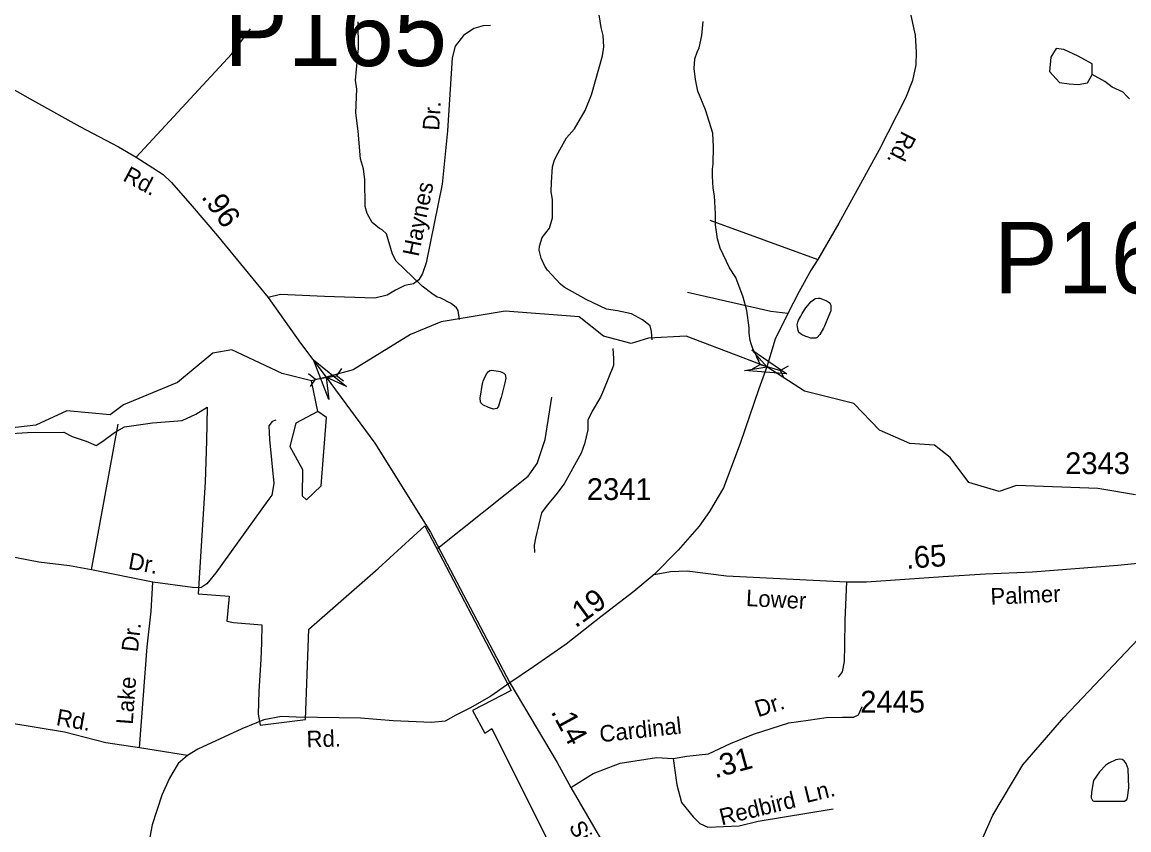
# Model space of a CAD drawing. Extents: x 1473865 to 1648260, y 639067 to 773536.
# Drawn here: x 1581726 to 1588081, y 661503 to 666140 of the extents above; entities that cross this region are included whole.
import ezdxf

# ---------------------------------------------------------------- set-up
doc = ezdxf.new("R2010")
doc.units = 0
for name, color, linetype in [('Exist Boundary Political City Limit New', 7, 'Continuous'), ('Exist Hydrographic Creek Single Shore', 7, 'Continuous'), ('Exist Hydrographic Misc Water Feature', 7, 'Continuous'), ('Exist Hydrographic Pond Under 1500 Sq Ft', 7, 'Continuous'), ('Exist Road Non-System Type 51', 7, 'Continuous'), ('Exist Road Non-System Type 51 Label', 7, 'Continuous'), ('Exist Road Secondary Mileage Hundredths English Label', 7, 'Continuous'), ('Exist Road Secondary Structure Pipe Attributed CELL', 7, 'Continuous'), ('Exist Road Secondary Structure Pipe CELL', 7, 'Continuous'), ('Exist Road Secondary Structure Pipe Number Label', 7, 'Continuous'), ('Exist Road Secondary Structure Standard Bridge Attributed CELL', 7, 'Continuous'), ('Exist Road Secondary Type 51 Attributed', 7, 'Continuous'), ('Exist Road Secondary Type 51 Label', 7, 'Continuous'), ('Exist Road Secondary Type 51 Number Label', 7, 'Continuous'), ('Map Preparation Boundary City Limit Buffer Line', 7, 'Continuous')]:
    doc.layers.add(name, color=color, linetype=linetype)

msp = doc.modelspace()

# ---------------------------------------------------------------- linework, layer by layer
at = {"layer": 'Exist Boundary Political City Limit New'}
msp.add_lwpolyline([(1581506.4, 663769.6), (1581755.8, 663783.2), (1581964.4, 663785.9), (1582013.1, 663761.4), (1582094.4, 663734.4), (1582151.2, 663709.9), (1582189.2, 663734.4), (1582257, 663783.2), (1582313.9, 663815.7), (1582473.8, 663840.1), (1582644.4, 663853.6), (1582723, 663888.9), (1582788, 663929.6), (1582785.2, 663737.1), (1582777.1, 663499.8), (1582736.5, 662857.2), (1582915.5, 662845), (1582900.6, 662700.3), (1582939.8, 662693.2), (1583102.2, 662679.6), (1583099.6, 662576.6), (1583096.9, 662481.7), (1583086, 662300), (1583080.6, 662167.1), (1583093.2, 662103.9), (1583352.9, 662136.4), (1583371.4, 662655.4), (1583770, 663002.9), (1584038.9, 663248.5), (1584534.8, 662303.2), (1584312.4, 662187.4), (1584381.9, 662057.6), (1584423.5, 662085.4), (1584988, 660953.4)], dxfattribs=at)
at = {"layer": 'Exist Hydrographic Creek Single Shore'}
msp.add_lwpolyline([(1580738.4, 660364.7), (1580804.4, 660314.1), (1581111.5, 660186.4), (1581586.4, 659602.4), (1581798.4, 659283), (1581947.5, 659198), (1582171.4, 659121.2), (1582595.5, 659089.7), (1583565.5, 659273.6), (1583951.5, 659420.1), (1584321.5, 659639.1), (1584874.5, 659838), (1585359.5, 659966), (1585687.4, 660136.7), (1585855.5, 660267.9), (1586215.5, 660401.8), (1586494.5, 660616), (1586845.5, 660727.1), (1587007.5, 660924.1), (1587300.5, 661587.8), (1587471.5, 661876.4), (1587708.5, 662147.4), (1588170.8, 662635.3)], dxfattribs=at)
at = {"layer": 'Exist Hydrographic Misc Water Feature'}
msp.add_line((1583424.5, 663904.6), (1583388, 664080), dxfattribs=at)
for points in [[(1585344.1, 664316.2), (1585340, 664363), (1585332.3, 664397.1), (1585288.7, 664431.6), (1585225.1, 664464.4), (1585145.2, 664483.3), (1585081.3, 664492), (1584964.2, 664548.4), (1584838.6, 664618.9), (1584816.8, 664635.2), (1584743.6, 664716), (1584727.9, 664738.2), (1584706.4, 664784.4), (1584694.9, 664830.6), (1584697.1, 664854.6), (1584712.9, 664902.8), (1584754.4, 664957.9), (1584771.7, 665017), (1584772.2, 665121.7), (1584764.6, 665165.8), (1584765.2, 665221.8), (1584772.2, 665309.7), (1584782.7, 665349.6), (1584803.2, 665389.3), (1584852.1, 665474.8), (1584898.2, 665527.3), (1584959.8, 665631.6), (1584994.9, 665723.2), (1585059.4, 665946.4), (1585066.7, 665998.7), (1585062.7, 666062.4), (1585051.2, 666108.5), (1585040, 666182.6)], [(1584237.3, 664433), (1584228.9, 664484), (1584221, 664500.1), (1584189.3, 664524.4), (1584125.7, 664557.2), (1584109.7, 664561.4), (1584077.9, 664581.7), (1584022.3, 664624.4), (1583967, 664677), (1583874.4, 664768.1), (1583852.3, 664808.4), (1583817.6, 664924.8), (1583793.9, 664947.1), (1583777.9, 664955.3), (1583736.3, 664989.8), (1583706.8, 665042.1), (1583695.3, 665082.2), (1583694.5, 665234.8), (1583685.7, 665298.4), (1583669.6, 665355.9), (1583656.1, 665514.7), (1583641.2, 665618.9), (1583648.7, 665754.9), (1583639.3, 665806.9), (1583657.3, 665990.8), (1583654.9, 666141.1)], [(1585959.1, 664194.1), (1585923.1, 664260.2), (1585911.4, 664292.4), (1585905.6, 664312.4), (1585900.1, 664354.5), (1585900.4, 664384.5), (1585887.5, 664484.7), (1585866.4, 664560.9), (1585823.6, 664673.4), (1585788.2, 664729.8), (1585733.4, 664842.5), (1585718, 664896.7), (1585706.9, 664976.8), (1585707.5, 665038.8), (1585700.8, 665142.9), (1585693.2, 665187), (1585690, 665255), (1585690.4, 665295), (1585694.7, 665327), (1585695.9, 665423), (1585692.7, 665503), (1585650.1, 665635.5), (1585606.2, 665743.7), (1585592.1, 665810.2), (1585584.8, 665874.3), (1585589.4, 665928.2), (1585601.8, 665968.1), (1585614.1, 665991.9), (1585628.9, 666063.8), (1585635.8, 666143.7)], [(1587870.1, 665839.6), (1587870.1, 665900.3), (1587790, 665944), (1587707.5, 665982.9), (1587663.8, 665987.8), (1587632.2, 665939.2), (1587625, 665856.6), (1587683.2, 665793.4), (1587739, 665786.1), (1587790, 665781.3), (1587843.4, 665791), (1587858, 665817.7), (1587870.1, 665839.6)], [(1588083.8, 665699.2), (1588065.9, 665719.4), (1588048.2, 665737.6), (1587984.4, 665766.3), (1587942.9, 665798.3), (1587870.1, 665839.6)], [(1586214.3, 664340.5), (1586206.5, 664342.6), (1586201.3, 664345.9), (1586192.9, 664352.6), (1586186.4, 664358.5), (1586181.4, 664370.3), (1586178.3, 664390), (1586177.2, 664402.4), (1586180.7, 664418.1), (1586184.7, 664429.1), (1586197.4, 664452.5), (1586205.5, 664466.8), (1586225.5, 664499.8), (1586257.3, 664535.4), (1586270.5, 664546.3), (1586277.2, 664551.4), (1586281.1, 664552.7), (1586299.4, 664555.7), (1586307.2, 664555.6), (1586331.3, 664546.1), (1586340.4, 664542.1), (1586348.8, 664537.4), (1586359.9, 664529.4), (1586365, 664523.5), (1586368.8, 664514.3), (1586370.5, 664492.7), (1586369, 664482.2), (1586359, 664456.3), (1586332.7, 664395.2), (1586327.3, 664382.8), (1586307.2, 664345.8), (1586292, 664329.7), (1586286.7, 664326.5), (1586283.4, 664324.6), (1586255.3, 664326.3), (1586233.8, 664332.4), (1586226.7, 664334.5), (1586214.3, 664340.5)], [(1588118.5, 663425.8), (1587902.5, 663463), (1587436.5, 663478.9), (1587335.6, 663444.9), (1587161.6, 663497.6), (1587055.6, 663640.9), (1586964.5, 663711.7), (1586822.5, 663721.1), (1586648.5, 663796.9), (1586501.5, 663950.8), (1586218.5, 664022.2), (1586002.8, 664161), (1585539.5, 664337.9), (1585322.6, 664325.8), (1585222.6, 664295), (1585064.5, 664337.6), (1584924.5, 664448.8), (1584499.6, 664480.4), (1584131.5, 664418.8), (1583955.6, 664346.9), (1583627.5, 664143.4), (1583471.3, 664102.2), (1583388, 664080)], [(1583388, 664080), (1583218.5, 664122.1), (1582929.5, 664259.3), (1582820.5, 664238.5), (1582618.5, 664071.9), (1582307.5, 663943.6), (1582231.5, 663886.1), (1581982.6, 663907.5), (1581805.5, 663825.8), (1581171.5, 663753.2)], [(1585117, 664265.4), (1585122.2, 664209.5), (1585121.7, 664169.5), (1585064.1, 664026.2), (1585047.7, 663986.4), (1584998.8, 663907), (1584974.2, 663855.2), (1584973.6, 663799.3), (1584954.7, 663719.5), (1584936, 663665.7), (1584838.1, 663488.8), (1584791.4, 663425.4), (1584740.7, 663365.9), (1584708.2, 663322.3), (1584674.6, 663176.7), (1584666.1, 663136.8), (1584667.6, 663094.8)], [(1584356.1, 663981.6), (1584369.5, 664064.4), (1584371.7, 664071.6), (1584374.1, 664078.4), (1584384.8, 664106), (1584393.9, 664123.4), (1584404.4, 664134.9), (1584411.2, 664140.7), (1584418.5, 664142.3), (1584434.9, 664140.7), (1584448.7, 664138.5), (1584461.7, 664136.2), (1584470.2, 664134.1), (1584480.1, 664130.2), (1584492.3, 664124.8), (1584499.1, 664116.5), (1584503.3, 664095.9), (1584497.9, 664068.2), (1584496, 664060.7), (1584476.5, 663985.5), (1584473.7, 663974.8), (1584460.9, 663934.6), (1584457.7, 663928.8), (1584451.7, 663921.6), (1584432.5, 663917.4), (1584409.9, 663925.6), (1584404.2, 663928.1), (1584371.8, 663942.2), (1584368.4, 663945.7), (1584359.9, 663955.1), (1584358.5, 663959.9), (1584356.1, 663981.6)], [(1587872.5, 661670.6), (1587879.1, 661666.9), (1588055.1, 661666.9), (1588069.3, 661676.7), (1588073.4, 661688.6), (1588080, 661744.6), (1588077.3, 661852.6), (1588065.6, 661884.7), (1588053.8, 661898.9), (1588041.8, 661907), (1588029.8, 661909.2), (1588005.8, 661905.4), (1587965.5, 661885.9), (1587949.4, 661874.1), (1587913, 661836.5), (1587878.5, 661786.9), (1587865.7, 661719), (1587865.4, 661687.1), (1587872.5, 661670.6)]]:
    msp.add_lwpolyline(points, dxfattribs=at)
at = {"layer": 'Exist Hydrographic Pond Under 1500 Sq Ft'}
msp.add_lwpolyline([(1583424.5, 663904.6), (1583298.5, 663838.2), (1583262.5, 663704.4), (1583335.5, 663571.6), (1583333.6, 663420.7), (1583358.6, 663397.2), (1583442.5, 663477.5), (1583473.5, 663870.8), (1583424.5, 663904.6)], dxfattribs=at)
at = {"layer": 'Exist Road Non-System Type 51'}
for p, q in [((1585674, 665002.8), (1586294.9, 664777.5)), ((1582124.3, 662994.9), (1582277.8, 663831.5)), ((1582477.1, 662925.1), (1582124.3, 662994.9)), ((1582675.9, 661929.6), (1582400.5, 661974))]:
    msp.add_line(p, q, dxfattribs=at)
for points in [[(1582381, 665364.5), (1582930.6, 665957.4), (1583037.1, 666101.6)], [(1584414.8, 666120.1), (1584372.7, 666118.7), (1584320.6, 666103.6), (1584259.9, 666062.6), (1584212.9, 666001.3), (1584195.9, 665935.4), (1584169.4, 665515.8), (1584138.8, 665210), (1584045.9, 664757.3), (1584024.8, 664697.7), (1584004.3, 664659.9), (1583974, 664636.5), (1583923.8, 664627.1), (1583869.4, 664602), (1583822.8, 664572.7), (1583750.7, 664556), (1583462.7, 664564.4), (1583208.8, 664576.3), (1583138.4, 664559.5)], [(1586122, 664468), (1586024.2, 664479.3), (1585545.7, 664587.7)], [(1584113.3, 663119.6), (1584631.1, 663533.3), (1584683.5, 663605.8), (1584729.1, 663744.1), (1584767.9, 663987.6)], [(1583183.6, 663854.5), (1583161.5, 663846.9), (1583143.2, 663823.1), (1583146, 663743), (1583172.1, 663490.5), (1583159.1, 663424.8), (1583136.5, 663393), (1582838.2, 662977.6), (1582787.1, 662916.2), (1582752.8, 662892.9), (1582704.8, 662893.7), (1582477.1, 662925.1)], [(1582124.3, 662994.9), (1581998.8, 663018.2), (1581822.7, 663039.6), (1581563.4, 663088.5), (1581458.1, 663091), (1581294.6, 663094.2), (1581168.4, 663081.5), (1580968.9, 663055.3)], [(1582400.5, 661974), (1582443.4, 662553.6), (1582466.6, 662759.2), (1582477.1, 662925.1)], [(1586460.4, 662926.7), (1586449.2, 662706.6), (1586448.8, 662560.5), (1586445.3, 662468.6), (1586434.6, 662410.8), (1586412.1, 662379.2)], [(1582400.5, 661974), (1582207, 662003.1), (1581969.1, 662064), (1581490, 662141.6), (1581262.8, 662171.5), (1581071.6, 662196.9), (1580837.9, 662230.6)], [(1586437.3, 662150.8), (1586481.7, 662148.9), (1586499, 662150.8), (1586527.9, 662162.4), (1586549.1, 662210.6)], [(1585464.9, 661911.8), (1585486.1, 661761.3), (1585513.1, 661659.1), (1585578.6, 661576.9), (1585618, 661538.8), (1585664, 661519.1), (1585842.5, 661526.8), (1585952.4, 661551.9), (1586382.9, 661623.3)]]:
    msp.add_lwpolyline(points, dxfattribs=at)
at = {"layer": 'Exist Road Secondary Structure Pipe Attributed CELL'}
msp.add_lwpolyline([(1583487.1, 663973.2), (1583399.6, 664200.8), (1583589.2, 664047.4), (1583471.3, 664102.2)], close=True, dxfattribs=at)
at = {"layer": 'Exist Road Secondary Structure Pipe CELL'}
for p, q in [((1585941.8, 664220.8), (1585964.4, 664175.3)), ((1583370.8, 664121.8), (1583410.9, 664090.8)), ((1583559.3, 664151.1), (1583530.4, 664109.3)), ((1585920.1, 664150.4), (1585964.4, 664175.3)), ((1585964.4, 664175.3), (1586079.9, 664139.7)), ((1586124.1, 664164.7), (1586079.9, 664139.7)), ((1586102.5, 664094.2), (1586079.9, 664139.7)), ((1583382.1, 664049), (1583410.9, 664090.8)), ((1583410.9, 664090.8), (1583530.4, 664109.3)), ((1583570.6, 664078.2), (1583530.4, 664109.3))]:
    msp.add_line(p, q, dxfattribs=at)
at = {"layer": 'Exist Road Secondary Structure Standard Bridge Attributed CELL'}
msp.add_lwpolyline([(1585916.6, 664258.3), (1586117.8, 664120.6), (1585874.7, 664139.2), (1586002.8, 664161)], close=True, dxfattribs=at)
at = {"layer": 'Exist Road Secondary Type 51 Attributed'}
for points in [[(1586820.9, 666212.4), (1586854.8, 666065.8), (1586860.6, 665967.8), (1586858.3, 665895), (1586837.9, 665804), (1586799.2, 665703.8), (1586645, 665402.4), (1586415.3, 664985.9), (1586294.9, 664777.5), (1586256.2, 664718.3), (1586188, 664593.1), (1586122, 664468), (1586049.5, 664318.9), (1586002.8, 664161)], [(1581331.2, 666138.3), (1581439.8, 665994.9), (1581496.7, 665907.9), (1581567.4, 665832.6), (1581666.4, 665759.2), (1581803.1, 665682.9), (1582056.9, 665540.8), (1582279.7, 665424.7), (1582381, 665364.5), (1582475.6, 665304.3), (1582535, 665265.2), (1582584.5, 665218.4), (1582702.4, 665082.6), (1582847.8, 664912.2), (1583138.4, 664559.5), (1583325.3, 664296.7), (1583471.3, 664102.2), (1583750.5, 663722.6), (1584070.7, 663211.3), (1584527, 662347.9)], [(1586002.8, 664161), (1585956.2, 664034.4), (1585849.3, 663720.3), (1585752.6, 663466), (1585672.4, 663331.2), (1585613.1, 663246.1), (1585493, 663107.9), (1585354.7, 662968)], [(1585354.7, 662968), (1585449.1, 662986.5), (1585545, 662989), (1585770.8, 662961.4), (1586460.4, 662926.7), (1586574.5, 662926.8), (1587015.1, 662957.9), (1587257.5, 662972), (1587527.7, 662983.8), (1588018.5, 663022.1), (1588132.6, 663034.4), (1588223.1, 663061), (1588291.8, 663103.8), (1588511.4, 663332.5), (1588621.2, 663452.9)], [(1585354.7, 662968), (1585239.3, 662871.7), (1585048.9, 662726.7), (1584850.5, 662569.8), (1584662.3, 662438.5), (1584527, 662347.9)], [(1584527, 662347.9), (1584417.8, 662270.4), (1584300.6, 662204.1), (1584215.9, 662161.6), (1584154.2, 662127.4), (1584076, 662118.6), (1583857, 662129.6), (1583669.5, 662144), (1583299.5, 662149.9), (1583214.4, 662153), (1583113.1, 662135.4), (1582987.2, 662082.1), (1582734.5, 661966.6), (1582675.9, 661929.6), (1582621.2, 661884.5), (1582572, 661800.5), (1582528.4, 661701.9), (1582473.1, 661531.8), (1582442.3, 661368.5)], [(1584527, 662347.9), (1584798.3, 661889.4), (1584877.3, 661745.9)], [(1584877.3, 661745.9), (1585004.4, 661826.9), (1585160.5, 661886.7), (1585368.6, 661918.1), (1585464.9, 661911.8), (1585542.8, 661925.7), (1585667.6, 661939.2), (1585794.4, 661998.5), (1585925.4, 662052.5), (1586127.7, 662118.1), (1586238.9, 662133.5), (1586342.9, 662147), (1586437.3, 662150.8)], [(1584877.3, 661745.9), (1585020.3, 661499.7), (1585301, 661014.3), (1585606.2, 660445.3), (1585664.2, 660326.2), (1585759.5, 660134.5), (1585866.3, 659934.7), (1585969, 659720.9), (1586065.9, 659515.4), (1586218.1, 659136.8), (1586264.8, 659040), (1586315.6, 658996.3)]]:
    msp.add_lwpolyline(points, dxfattribs=at)
at = {"layer": 'Map Preparation Boundary City Limit Buffer Line'}
msp.add_lwpolyline([(1581506.4, 663769.6), (1581755.8, 663783.2), (1581964.4, 663785.9), (1582013.1, 663761.4), (1582094.4, 663734.4), (1582151.2, 663709.9), (1582189.2, 663734.4), (1582257, 663783.2), (1582313.9, 663815.7), (1582473.8, 663840.1), (1582644.4, 663853.6), (1582723, 663888.9), (1582788, 663929.6), (1582785.2, 663737.1), (1582777.1, 663499.8), (1582736.5, 662857.2), (1582915.5, 662845), (1582900.6, 662700.3), (1582939.8, 662693.2), (1583102.2, 662679.6), (1583099.6, 662576.6), (1583096.9, 662481.7), (1583086, 662300), (1583080.6, 662167.1), (1583093.2, 662103.9), (1583352.9, 662136.4), (1583371.4, 662655.4), (1583770, 663002.9), (1584038.9, 663248.5), (1584534.8, 662303.2), (1584312.4, 662187.4), (1584381.9, 662057.6), (1584423.5, 662085.4), (1584988, 660953.4)], dxfattribs=at)

# ---------------------------------------------------------------- texts
at = {"layer": 'Exist Road Non-System Type 51 Label'}
for s, rotation, p in [('Dr.', 86.3887, (1584120.1, 665515.1)), ('Haynes', 78.39375, (1584002.3, 664789.8)), ('Dr.', 349.48883, (1582330.8, 663002.3)), ('Dr.', 83.57313, (1582390.2, 662520.7)), ('Lake', 85.76437, (1582360.8, 662105.2)), ('Rd.', 349.88675, (1581916.8, 662104.8)), ('Redbird', 13.70862, (1585742.8, 661528)), ('Ln.', 13.70862, (1586229.6, 661657.1))]:
    msp.add_text(s, height=95, rotation=rotation, dxfattribs=at).set_placement(p)
at = {"layer": 'Exist Road Secondary Mileage Hundredths English Label'}
for s, rotation, p in [('.96', 305.75898, (1582751.1, 665136.2)), ('.65', 4.03965, (1586804, 663001.3)), ('.19', 36.1455, (1584903.8, 662658.9)), ('.14', 298.45679, (1584759.3, 662181.6)), ('.31', 15.41791, (1585705, 661798.2))]:
    msp.add_text(s, height=125, rotation=rotation, dxfattribs=at).set_placement(p)
at = {"layer": 'Exist Road Secondary Structure Pipe Number Label'}
for s, p in [('P165', (1582885.5, 665887.7)), ('P160', (1587306.6, 664582.5))]:
    msp.add_text(s, height=410.1, dxfattribs=at).set_placement(p)
at = {"layer": 'Exist Road Secondary Type 51 Label'}
for s, rotation, p in [('Rd.', 242.87037, (1586779.2, 665520.8)), ('Rd.', 331.90917, (1582298.8, 665232.8)), ('Lower', 357.11633, (1585880.9, 662788)), ('Palmer', 2.49076, (1587288.3, 662795)), ('Dr.', 17.91093, (1585951.6, 662148.6)), ('Cardinal', 6.15878, (1585046.2, 662005.3)), ('Rd.', 1.76157, (1583360.2, 661975.9)), ('Sides', 298.7994, (1584862.3, 661522.7))]:
    msp.add_text(s, height=95, rotation=rotation, dxfattribs=at).set_placement(p)
at = {"layer": 'Exist Road Secondary Type 51 Number Label'}
for s, p in [('2343', (1587715.1, 663545.2)), ('2341', (1584968.4, 663396.6)), ('2445', (1586538.6, 662176.4))]:
    msp.add_text(s, height=125, dxfattribs=at).set_placement(p)

doc.saveas('drawing.dxf')
